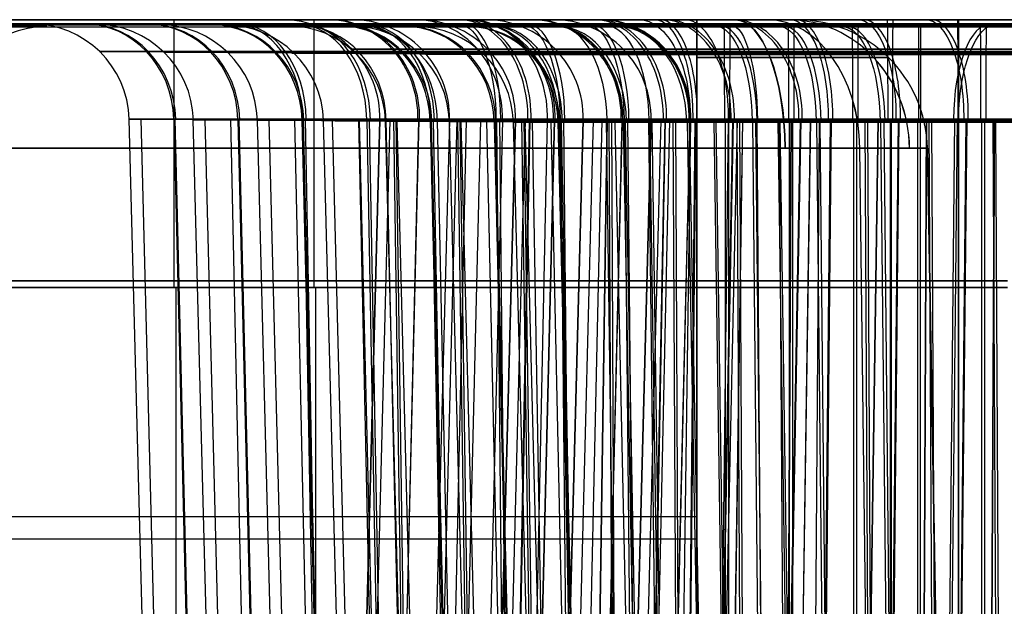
# Model space of a CAD drawing. Extents: x -64 to 57, y 4 to 161.
# Tile 314 of 342: x 14.346 to 15.856, y 155.268 to 156.167. Entities that reach past the tile are written whole.
import ezdxf

# ---------------------------------------------------------------- set-up
doc = ezdxf.new("R2010")
doc.units = 0
doc.layers.add('DEFAULT', color=7, linetype='CONTINUOUS')

msp = doc.modelspace()

# ---------------------------------------------------------------- linework, layer by layer
at = {"layer": 'DEFAULT', "color": 254}
for p, q in [((3.2359, 156.1663, 39.0655), (15.5379, 156.1663, 39.0655)), ((14.9045, 156.1667, 47.8246), (11.3687, 156.1667, 47.8246)), ((14.7048, 156.1581, 47.8755), (11.4461, 156.1582, 47.8693)), ((15.3845, 156.1663, 37.9762), (12.1083, 156.1663, 37.9762)), ((12.1084, 156.1663, 40.1578), (15.3845, 156.1663, 40.1578)), ((13.3056, 156.1667, 41.2159), (15.8606, 156.1667, 41.2159)), ((15.8606, 156.1667, 37.12), (13.7398, 156.1667, 37.12)), ((15.3845, 156.1663, 40.1578), (15.5379, 156.1663, 40.0043)), ((15.5379, 156.1663, 38.1296), (15.3845, 156.1663, 37.9762)), ((15.5379, 156.1663, 40.0043), (15.5379, 156.1663, 38.1296)), ((15.5379, 156.1663, 38.1296), (15.5379, 156.1663, 40.0043)), ((14.5561, 154.4102, 39.1811), (14.5142, 156.0142, 39.1814)), ((14.5142, 156.0142, 39.1814), (14.5142, 156.0142, 39.1868)), ((14.5561, 154.4102, 39.1811), (14.5142, 156.0142, 39.1814)), ((14.5734, 154.4103, 39.01), (14.5323, 156.0142, 39.0021)), ((14.6219, 154.4102, 39.5159), (14.5831, 156.0141, 39.5323)), ((14.6234, 154.4103, 38.8465), (14.5847, 156.0143, 38.8307)), ((14.6544, 154.4095, 42.1813), (14.6124, 156.0134, 42.1816)), ((14.6124, 156.0134, 42.1816), (14.6124, 156.0134, 42.187)), ((14.6544, 154.4095, 42.1813), (14.6124, 156.0134, 42.1816)), ((14.6716, 154.4096, 42.0102), (14.6305, 156.0135, 42.0023)), ((14.7047, 154.4104, 38.6951), (14.6699, 156.0143, 38.6721)), ((14.7201, 154.4094, 42.5161), (14.6813, 156.0134, 42.5324)), ((14.7217, 154.4096, 41.8467), (14.6829, 156.0135, 41.831)), ((14.7526, 154.4088, 45.1815), (14.7106, 156.0127, 45.1818)), ((14.7106, 156.0127, 45.1818), (14.7107, 156.0127, 45.1872)), ((14.7526, 154.4088, 45.1815), (14.7106, 156.0127, 45.1818)), ((14.7699, 154.4088, 45.0104), (14.7288, 156.0128, 45.0025)), ((14.803, 154.4096, 41.6954), (14.7682, 156.0136, 41.6723)), ((14.8183, 154.4087, 45.5163), (14.7795, 156.0126, 45.5326)), ((14.8106, 154.4101, 39.8001), (14.7809, 156.014, 39.8301)), ((14.8199, 154.4089, 44.8469), (14.7812, 156.0128, 44.8312)), ((14.8138, 154.4104, 38.5628), (14.7842, 156.0143, 38.5334)), ((14.8538, 154.4081, 48.2561), (14.812, 156.012, 48.26)), ((14.8671, 154.4081, 48.0156), (14.8259, 156.012, 48.008)), ((14.8567, 154.4167, 45.131), (14.8985, 156.0128, 45.131)), ((14.8985, 156.0128, 45.131), (14.8567, 154.4167, 45.131)), ((14.9012, 154.4089, 44.6956), (14.8664, 156.0128, 44.6725)), ((14.9065, 154.408, 48.491), (14.8672, 156.0119, 48.5061)), ((14.9137, 156.0128, 44.9778), (14.8727, 154.4167, 44.9696)), ((14.9088, 154.4094, 42.8003), (14.8791, 156.0133, 42.8303)), ((14.912, 154.4097, 41.5631), (14.8825, 156.0136, 41.5337)), ((14.8985, 156.0128, 45.1344), (14.8985, 156.0128, 45.131)), ((14.9489, 154.4073, 51.1819), (14.907, 156.0112, 51.1822)), ((14.907, 156.0112, 51.1822), (14.907, 156.0112, 51.1876)), ((14.9487, 154.4149, 51.1819), (14.907, 156.0112, 51.1822)), ((14.9453, 154.4081, 47.788), (14.9079, 156.0121, 47.7694)), ((14.9579, 156.0128, 45.4306), (14.9193, 154.4167, 45.4466)), ((14.9582, 156.0128, 44.8313), (14.9196, 154.4167, 44.8153)), ((14.9432, 154.41, 39.9096), (14.9198, 156.014, 39.9448)), ((14.9464, 154.4104, 38.4544), (14.9232, 156.0144, 38.4198)), ((14.9662, 154.4074, 51.0108), (14.9251, 156.0113, 51.0029)), ((15.0052, 156.0128, 48.1976), (14.9635, 154.4167, 48.2012)), ((15.0167, 156.0128, 47.9823), (14.9756, 154.4167, 47.9743)), ((15.0147, 154.4073, 51.5167), (14.9759, 156.0112, 51.533)), ((15.007, 154.4086, 45.8004), (14.9773, 156.0125, 45.8304)), ((15.0162, 154.4074, 50.8473), (14.9775, 156.0113, 50.8315)), ((15.0103, 154.4089, 44.5633), (14.9807, 156.0129, 44.5339)), ((15.0207, 154.4079, 48.702), (14.9869, 156.0118, 48.7272)), ((15.0308, 156.0128, 44.6957), (14.9961, 154.4167, 44.6725)), ((15.047, 154.4066, 54.1821), (15.0051, 156.0105, 54.1824)), ((15.0051, 156.0105, 54.1824), (15.0051, 156.0105, 54.1878)), ((15.0468, 154.4137, 54.1821), (15.0051, 156.0105, 54.1824)), ((15.0528, 156.0128, 48.4078), (15.0137, 154.4167, 48.4226)), ((15.0414, 154.4093, 42.9097), (15.0181, 156.0132, 42.945)), ((15.0447, 154.4097, 41.4546), (15.0215, 156.0136, 41.42)), ((15.0643, 154.4066, 54.011), (15.0232, 156.0106, 54.003)), ((15.0864, 156.0128, 47.7784), (15.0491, 154.4167, 47.7596)), ((15.0976, 154.4074, 50.6959), (15.0627, 156.0114, 50.6729)), ((15.0645, 154.4167, 51.131), (15.1063, 156.0128, 51.131)), ((15.1063, 156.0128, 51.131), (15.0646, 154.4209, 51.131)), ((15.1128, 154.4065, 54.5169), (15.074, 156.0104, 54.5333)), ((15.1143, 154.4067, 53.8474), (15.0756, 156.0106, 53.8317)), ((15.0937, 154.41, 39.9906), (15.0776, 156.0139, 40.0298)), ((15.1214, 156.0128, 50.9778), (15.0805, 154.4167, 50.9696)), ((15.0982, 154.4104, 38.3736), (15.0823, 156.0144, 38.3352)), ((15.1275, 156.0128, 45.6846), (15.0979, 154.4167, 45.7141)), ((15.1283, 156.0128, 44.5772), (15.0988, 154.4167, 44.5476)), ((15.1451, 154.4059, 57.1823), (15.1031, 156.0098, 57.1826)), ((15.1031, 156.0098, 57.1826), (15.1031, 156.0098, 57.188)), ((15.1451, 154.4059, 57.1823), (15.1031, 156.0098, 57.1826)), ((15.1063, 156.0128, 51.1344), (15.1063, 156.0128, 51.131)), ((15.1396, 154.4086, 45.9099), (15.1163, 156.0125, 45.9452)), ((15.1429, 154.409, 44.4548), (15.1197, 156.0129, 44.4203)), ((15.1624, 154.4059, 57.0111), (15.1213, 156.0098, 57.0032)), ((15.1219, 154.4167, 48.6213), (15.1555, 156.0128, 48.5964)), ((15.1657, 156.0128, 51.4306), (15.1271, 154.4167, 51.4465)), ((15.166, 156.0128, 50.8314), (15.1274, 154.4167, 50.8154)), ((15.1596, 154.4079, 48.851), (15.1325, 156.0118, 48.8834)), ((15.1957, 154.4067, 53.696), (15.1609, 156.0106, 53.673)), ((15.1684, 154.4167, 54.131), (15.2102, 156.0128, 54.131)), ((15.2102, 156.0128, 54.131), (15.1685, 154.4214, 54.131)), ((15.2108, 154.4058, 57.5172), (15.172, 156.0097, 57.5335)), ((15.2034, 154.4072, 51.8009), (15.1736, 156.0111, 51.8309)), ((15.2124, 154.4059, 56.8476), (15.1737, 156.0099, 56.8318)), ((15.192, 154.4093, 42.9908), (15.1758, 156.0132, 43.0299)), ((15.2066, 154.4075, 50.5636), (15.177, 156.0114, 50.5342)), ((15.1964, 154.4097, 41.3739), (15.1805, 156.0136, 41.3354)), ((15.2254, 156.0128, 53.9778), (15.1844, 154.4167, 53.9697)), ((15.2386, 156.0128, 50.6958), (15.2038, 154.4167, 50.6725)), ((15.2102, 156.0128, 54.1344), (15.2102, 156.0128, 54.131)), ((15.2464, 156.0127, 45.7823), (15.2232, 154.4167, 45.817)), ((15.2469, 156.0128, 44.48), (15.2237, 154.4167, 44.4453)), ((15.2697, 156.0128, 54.4305), (15.231, 154.4167, 54.4465)), ((15.2699, 156.0128, 53.8314), (15.2313, 154.4167, 53.8154)), ((15.268, 154.4083, 47.4378), (15.2461, 156.0122, 47.4024)), ((15.2581, 154.41, 40.0411), (15.2499, 156.0139, 40.0826)), ((15.2619, 154.4104, 38.3243), (15.2539, 156.0144, 38.2835)), ((15.2938, 154.406, 56.6962), (15.259, 156.0099, 56.6731)), ((15.3015, 154.4064, 54.8012), (15.2718, 156.0103, 54.8312)), ((15.2724, 154.4167, 57.131), (15.3142, 156.0128, 57.131)), ((15.3142, 156.0128, 57.131), (15.2725, 154.419, 57.131)), ((15.2902, 154.4086, 45.991), (15.274, 156.0125, 46.0301)), ((15.3048, 154.4067, 53.5637), (15.2752, 156.0107, 53.5343)), ((15.2947, 154.409, 44.3741), (15.2787, 156.0129, 44.3357)), ((15.3294, 156.0128, 56.9779), (15.2884, 154.4167, 56.9697)), ((15.3352, 156.0128, 51.6845), (15.3057, 154.4167, 51.7141)), ((15.336, 156.0128, 50.5772), (15.3065, 154.4167, 50.5477)), ((15.3425, 156.0128, 53.6958), (15.3078, 154.4167, 53.6726)), ((15.3298, 154.4079, 48.9641), (15.3108, 156.0118, 49.0019)), ((15.3736, 156.0128, 57.4305), (15.3117, 153.453, 57.4561)), ((15.336, 154.4071, 51.9104), (15.3126, 156.011, 51.9456)), ((15.3142, 156.0128, 57.1345), (15.3142, 156.0128, 57.131)), ((15.3393, 154.4075, 50.4552), (15.3161, 156.0114, 50.4206)), ((15.3739, 156.0128, 56.8315), (15.3353, 154.4167, 56.8155)), ((15.3563, 154.4093, 43.0412), (15.3481, 156.0132, 43.0828)), ((15.3602, 154.4097, 41.3246), (15.3521, 156.0137, 41.2837)), ((15.3748, 156.0128, 47.4646), (15.3529, 154.4167, 47.429)), ((15.3813, 156.0127, 45.8545), (15.3653, 154.4167, 45.8931)), ((15.3827, 156.0128, 44.4076), (15.3667, 154.4167, 44.369)), ((15.3996, 154.4057, 57.8014), (15.3699, 156.0096, 57.8315)), ((15.4029, 154.406, 56.5638), (15.3733, 156.0099, 56.5344)), ((15.4392, 156.0128, 54.6845), (15.4096, 154.4167, 54.714)), ((15.44, 156.0128, 53.5773), (15.4104, 154.4167, 53.5477)), ((15.4341, 154.4064, 54.9106), (15.4108, 156.0103, 54.9459)), ((15.4465, 156.0128, 56.6959), (15.4117, 154.4167, 56.6727)), ((15.4327, 156.0128, 48.8303), (15.4138, 154.4167, 48.8676)), ((15.4374, 154.4068, 53.4553), (15.4142, 156.0107, 53.4207)), ((15.4285, 154.41, 40.0584), (15.4285, 156.0139, 40.1008)), ((15.4542, 156.0127, 51.7822), (15.4309, 154.4167, 51.8169)), ((15.4546, 156.0128, 50.4801), (15.4314, 154.4167, 50.4453)), ((15.4332, 154.4104, 38.3077), (15.4333, 156.0144, 38.2661)), ((15.4545, 154.4085, 46.0414), (15.4463, 156.0125, 46.083)), ((15.4584, 154.409, 44.3248), (15.4503, 156.0129, 44.284)), ((15.4865, 154.4071, 51.9914), (15.4704, 156.011, 52.0306)), ((15.4911, 154.4075, 50.3744), (15.4751, 156.0114, 50.336)), ((15.4885, 154.4083, 47.3413), (15.4771, 156.0122, 47.3012)), ((15.5431, 156.0128, 57.6844), (15.4956, 153.4494, 57.7318)), ((15.5322, 154.4057, 57.911), (15.5089, 156.0096, 57.9462)), ((15.5211, 154.4078, 49.0346), (15.5114, 156.0117, 49.0759)), ((15.5356, 154.406, 56.4554), (15.5124, 156.01, 56.4208)), ((15.5439, 156.0128, 56.5774), (15.5144, 154.4167, 56.5478)), ((15.5285, 156.0127, 45.8992), (15.5203, 154.4167, 45.9402)), ((15.5291, 156.0128, 44.3633), (15.5209, 154.4167, 44.3223)), ((15.5267, 154.4093, 43.0585), (15.5267, 156.0132, 43.1009)), ((15.5314, 154.4097, 41.308), (15.5315, 156.0136, 41.2664)), ((15.5581, 156.0127, 54.7821), (15.5348, 154.4167, 54.8168)), ((15.5585, 156.0128, 53.4801), (15.5353, 154.4167, 53.4454)), ((15.572, 156.0128, 47.378), (15.5606, 154.4167, 47.3378)), ((15.5847, 154.4064, 54.9917), (15.5685, 156.0103, 55.0309)), ((15.5891, 156.0127, 51.8544), (15.573, 154.4167, 51.893)), ((15.5892, 154.4068, 53.3745), (15.5733, 156.0107, 53.3361)), ((15.5904, 156.0128, 50.4077), (15.5744, 154.4167, 50.369)), ((15.662, 156.0127, 57.782), (15.6246, 153.447, 57.8378)), ((15.6249, 154.4085, 46.0587), (15.6249, 156.0125, 46.1011)), ((15.6296, 154.409, 44.3082), (15.6297, 156.0129, 44.2666)), ((15.6625, 156.0128, 56.4802), (15.6393, 154.4167, 56.4455)), ((15.6509, 154.4071, 52.0419), (15.6427, 156.011, 52.0834)), ((15.6548, 154.4075, 50.3251), (15.6467, 156.0115, 50.2843)), ((15.6828, 154.4056, 57.992), (15.6667, 156.0096, 58.0312)), ((15.6874, 154.4061, 56.3746), (15.6715, 156.01, 56.3361)), ((15.6929, 156.0127, 54.8543), (15.6769, 154.4167, 54.8929)), ((15.6943, 156.0128, 53.4078), (15.6783, 154.4167, 53.3691)), ((15.681, 156.0128, 45.9143), (15.681, 154.4167, 45.9561)), ((15.6822, 156.0128, 44.3484), (15.6822, 154.4167, 44.3066)), ((15.7232, 154.4078, 49.0589), (15.7232, 156.0117, 49.1013)), ((15.7271, 154.4082, 47.3084), (15.7272, 156.0122, 47.2668)), ((15.7362, 156.0127, 51.8991), (15.7281, 154.4167, 51.9401)), ((15.7368, 156.0128, 50.3634), (15.7287, 154.4167, 50.3224)), ((15.7491, 154.4063, 55.0422), (15.7408, 156.0103, 55.0837)), ((15.753, 154.4068, 53.3252), (15.7449, 156.0107, 53.2844)), ((15.764, 154.41, 39.9928), (15.78, 156.0139, 40.032)), ((15.7678, 154.4104, 38.3749), (15.784, 156.0143, 38.3365)), ((15.7968, 156.0127, 57.8541), (15.771, 153.4443, 57.9162)), ((15.7982, 156.0128, 56.4079), (15.7822, 154.4167, 56.3692)), ((15.7849, 156.0128, 48.9142), (15.7849, 154.4167, 48.956)), ((15.7855, 156.0128, 47.3484), (15.7855, 154.4167, 47.3066)), ((15.8213, 154.4071, 52.0592), (15.8213, 156.011, 52.1016)), ((15.826, 154.4075, 50.3085), (15.8261, 156.0114, 50.2669)), ((15.8401, 156.0127, 54.899), (15.8319, 154.4167, 54.94)), ((15.8407, 156.0128, 53.3635), (15.8325, 154.4167, 53.3225)), ((15.8473, 154.4056, 58.0425), (15.839, 156.0095, 58.0841)), ((15.8512, 154.4061, 56.3253), (15.8431, 156.01, 56.2844)), ((15.3845, 155.9698, 40.3578), (12.1083, 155.9698, 40.3578)), ((12.1083, 155.9698, 37.7762), (15.3845, 155.9698, 37.7762)), ((15.3845, 155.9698, 37.7762), (15.3845, 154.8414, 37.7565)), ((15.3845, 154.7728, 40.3787), (15.3845, 155.9698, 40.3578)), ((15.6484, 154.8386, 37.8658), (15.6344, 155.9698, 37.8797)), ((15.6491, 154.7756, 40.269), (15.6344, 155.9698, 40.2543)), ((15.7578, 154.8317, 38.1296), (15.7379, 155.9698, 38.1296)), ((15.7379, 155.9698, 38.1296), (15.7379, 155.9698, 40.0043)), ((15.7379, 155.9698, 40.0043), (15.7586, 154.7826, 40.0043)), ((15.7379, 155.9698, 39.067), (15.7582, 154.8071, 39.067)), ((15.8606, 155.7667, 40.8159), (13.3123, 155.7667, 40.8159)), ((13.7397, 155.7667, 37.52), (15.8606, 155.7667, 37.52)), ((15.8606, 155.7562, 40.8161), (13.312, 155.7562, 40.8161)), ((13.7398, 155.7562, 37.5199), (15.8606, 155.7562, 37.5199)), ((14.5861, 153.4671, 40.876), (14.5861, 155.7562, 40.8161)), ((14.7999, 155.7562, 37.5199), (14.7999, 153.4581, 37.4597)), ((12.1083, 155.4056, 37.7664), (15.3845, 155.4056, 37.7664)), ((12.1083, 155.3713, 40.3682), (15.3845, 155.3713, 40.3682)), ((15.7483, 155.3762, 40.0043), (15.7483, 155.3762, 38.1296))]:
    msp.add_line(p, q, dxfattribs=at)
at = {"layer": 'DEFAULT', "color": 254, "extrusion": (3.28787e-05, 1, 0.000242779)}
for centre, radius, start, end in [((-25.969, -615.3516, 156.1702), 651.2, 87.9432221, 89.9439449), ((-81.5281, 889.4198, 156.1702), 832.9546, 272.8966312, 275.4213071), ((-13.3165, 55.6417, 156.1702), 1.0662, 180.2641, 0.1884), ((-13.3165, 55.6417, 156.1702), 1.0662, 0.1882, 180.2643), ((-15.4264, 39.1456, 156.1702), 1.0673, 180.287, 0.2113), ((-15.4264, 39.1456, 156.1702), 1.0673, 0.2112, 180.2871), ((-15.5246, 42.1458, 156.1702), 1.0672, 180.2852, 0.2095), ((-15.5246, 42.1458, 156.1702), 1.0672, 0.2094, 180.2853), ((-15.721, 48.1462, 156.1702), 1.0672, 143.4462, 36.3094), ((-15.6228, 45.146, 156.1702), 1.0672, 180.2842, 0.2085), ((-15.6228, 45.146, 156.1702), 1.0672, 0.2083, 180.2843), ((-15.8192, 51.1464, 156.1702), 1.0673, 180.2841, 0.2084), ((-15.8192, 51.1464, 156.1702), 1.0673, 0.2082, 180.2842), ((-15.9174, 54.1466, 156.1702), 1.0674, 180.2852, 0.2096), ((-15.9174, 54.1466, 156.1702), 1.0674, 0.2094, 180.2854), ((-15.721, 48.1462, 156.1702), 1.0672, 36.3091, 143.4465), ((-16.0156, 57.1468, 156.1702), 1.0675, 180.2871, 0.2114), ((-16.0156, 57.1468, 156.1702), 1.0675, 0.2112, 180.2872), ((-15.721, 48.1462, 156.1278), 0.9627, 36.3091, 143.4465), ((-15.721, 48.1462, 156.0242), 0.9173, 143.4462, 36.3094)]:
    msp.add_arc(centre, radius, start, end, dxfattribs=at)
at = {"layer": 'DEFAULT', "color": 254, "extrusion": (1.09003e-12, 1, -2.95414e-10)}
msp.add_arc((-24.7859, -615.3846, 156.1667), 651.2, 88.0510012, 90.0517239, dxfattribs=at)
at = {"layer": 'DEFAULT', "color": 254, "extrusion": (2.93467e-14, 1, -2.18914e-15)}
msp.add_arc((-83.1755, 889.2796, 156.1667), 832.9546, 273.0044103, 275.5290862, dxfattribs=at)
at = {"layer": 'DEFAULT', "color": 254, "extrusion": (0.004561, -0.000242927, 0.99999)}
msp.add_arc((14.1338, 156.0198, 55.7018), 0.15, 89.9982, 178.4982, dxfattribs=at)
at = {"layer": 'DEFAULT', "color": 254, "extrusion": (0.003808, -0.000242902, 0.999993)}
msp.add_arc((14.2149, 156.0198, 39.2039), 0.15, 1.4982, 89.9982, dxfattribs=at)
at = {"layer": 'DEFAULT', "color": 254, "extrusion": (-0.379229, -0.000212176, 0.925303)}
msp.add_arc((-156.0022, 28.1518, 30.3714), 0.15, 91.4633, 179.9633, dxfattribs=at)
at = {"layer": 'DEFAULT', "color": 254, "extrusion": (0.386758, -0.000236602, 0.922181)}
msp.add_arc((156.019, 2.0792, 42.0654), 0.15, 271.536, 0.036, dxfattribs=at)
at = {"layer": 'DEFAULT', "color": 254, "extrusion": (0.003777, -0.000242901, 0.999993)}
msp.add_arc((14.3031, 156.0198, 42.204), 0.15, 1.4982, 89.9982, dxfattribs=at)
at = {"layer": 'DEFAULT', "color": 254, "extrusion": (-0.379257, -0.000212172, 0.925291)}
for centre in [(-156.0015, 29.3815, 33.1094), (-155.9983, 34.2962, 44.0646)]:
    msp.add_arc(centre, 0.15, 91.4633, 179.9633, dxfattribs=at)
at = {"layer": 'DEFAULT', "color": 254, "extrusion": (0.386729, -0.000236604, 0.922194)}
msp.add_arc((156.0183, 3.1475, 44.8702), 0.15, 271.536, 0.036, dxfattribs=at)
at = {"layer": 'DEFAULT', "color": 254, "extrusion": (0.003759, -0.000242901, 0.999993)}
msp.add_arc((14.3908, 156.0198, 45.2043), 0.15, 1.4982, 89.9982, dxfattribs=at)
at = {"layer": 'DEFAULT', "color": 254, "extrusion": (1, 0, 0)}
for centre, start, end in [((155.7667, 41.2159, 14.5831), 268.5, 359.9963), ((155.7667, 37.12, 14.797), 0, 91.5)]:
    msp.add_arc(centre, 0.4, start, end, dxfattribs=at)
at = {"layer": 'DEFAULT', "color": 254, "extrusion": (-0.379274, -0.00021217, 0.925284)}
msp.add_arc((-156.0007, 30.6109, 35.8476), 0.15, 91.4633, 179.9633, dxfattribs=at)
at = {"layer": 'DEFAULT', "color": 254, "extrusion": (0.386712, -0.000236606, 0.922201)}
msp.add_arc((156.0176, 4.2163, 47.675), 0.15, 271.536, 0.036, dxfattribs=at)
at = {"layer": 'DEFAULT', "color": 254, "extrusion": (0.082247, -0.000244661, 0.996612)}
msp.add_arc((156.051, -10.18, 49.2761), 0.15, 271.6691, 0.1691, dxfattribs=at)
at = {"layer": 'DEFAULT', "color": 254, "extrusion": (-0.704167, -0.000149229, 0.710034)}
msp.add_arc((-156.0073, 37.5048, 16.932), 0.15, 91.4802, 179.9802, dxfattribs=at)
at = {"layer": 'DEFAULT', "color": 254, "extrusion": (0.710292, -0.000194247, 0.703907)}
msp.add_arc((156.0141, 18.0667, 38.5119), 0.15, 271.5196, 0.0196, dxfattribs=at)
at = {"layer": 'DEFAULT', "color": 254, "extrusion": (1.53034e-14, 1, 1.51595e-14)}
msp.add_arc((-15.6814, 45.1313, 156.1667), 0.9329, 180.3045, 0.2252, dxfattribs=at)
at = {"layer": 'DEFAULT', "color": 254, "extrusion": (1.51626e-14, 1, -1.52878e-14)}
msp.add_arc((-15.6814, 45.1313, 156.1667), 0.9329, 0.2254, 180.3043, dxfattribs=at)
at = {"layer": 'DEFAULT', "color": 254, "extrusion": (0.00402, 4.90609e-13, 0.999992)}
msp.add_arc((14.567, 156.0167, 45.1939), 0.15, 358.5, 90, dxfattribs=at)
at = {"layer": 'DEFAULT', "color": 254, "extrusion": (-2.32259e-10, 1, 7.76959e-14)}
msp.add_arc((-15.7853, 48.1313, 156.1667), 0.9329, 143.5856, 36.4481, dxfattribs=at)
at = {"layer": 'DEFAULT', "color": 254, "extrusion": (0.003757, -0.000242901, 0.999993)}
msp.add_arc((14.5646, 156.0198, 51.2053), 0.15, 1.4982, 89.9982, dxfattribs=at)
at = {"layer": 'DEFAULT', "color": 254, "extrusion": (-0.70419, -0.000149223, 0.710012)}
msp.add_arc((-156.0066, 39.6878, 18.9918), 0.15, 91.4802, 179.9802, dxfattribs=at)
at = {"layer": 'DEFAULT', "color": 254, "extrusion": (-0.452498, -0.000201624, 0.891765)}
msp.add_arc((-156.0016, 34.822, 35.8214), 0.15, 91.4693, 179.9693, dxfattribs=at)
at = {"layer": 'DEFAULT', "color": 254, "extrusion": (0.71027, -0.000194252, 0.70393)}
msp.add_arc((156.0134, 20.1272, 40.6942), 0.15, 271.5196, 0.0196, dxfattribs=at)
at = {"layer": 'DEFAULT', "color": 254, "extrusion": (-0.378989, -1.06937e-13, 0.925401)}
msp.add_arc((-156.0167, 30.683, 35.8215), 0.15, 88.5, 180, dxfattribs=at)
at = {"layer": 'DEFAULT', "color": 254, "extrusion": (0.386955, -1.13526e-13, 0.922098)}
msp.add_arc((156.0167, 3.9369, 47.6834), 0.15, 268.5, 0, dxfattribs=at)
at = {"layer": 'DEFAULT', "color": 254, "extrusion": (-0.379276, -0.000212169, 0.925284)}
msp.add_arc((-155.9991, 33.0684, 41.3251), 0.15, 91.4633, 179.9633, dxfattribs=at)
at = {"layer": 'DEFAULT', "color": 254, "extrusion": (0.386711, -0.000236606, 0.922201)}
msp.add_arc((156.0163, 6.3556, 53.2845), 0.15, 271.536, 0.036, dxfattribs=at)
at = {"layer": 'DEFAULT', "color": 254, "extrusion": (0.003778, -0.000242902, 0.999993)}
msp.add_arc((14.6503, 156.0198, 54.2062), 0.15, 1.4982, 89.9982, dxfattribs=at)
at = {"layer": 'DEFAULT', "color": 254, "extrusion": (0.084687, -3.77428e-13, 0.996408)}
msp.add_arc((156.0167, -10.7196, 49.2952), 0.15, 268.5, 0, dxfattribs=at)
at = {"layer": 'DEFAULT', "color": 254, "extrusion": (0.592142, -0.000215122, 0.805834)}
msp.add_arc((156.0133, 16.9721, 48.1069), 0.15, 271.5235, 0.0235, dxfattribs=at)
at = {"layer": 'DEFAULT', "color": 254, "extrusion": (-0.704202, -0.00014922, 0.71)}
msp.add_arc((-156.0058, 41.8706, 21.0521), 0.15, 91.4802, 179.9802, dxfattribs=at)
at = {"layer": 'DEFAULT', "color": 254, "extrusion": (0.710257, -0.000194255, 0.703942)}
msp.add_arc((156.0127, 22.1883, 42.8762), 0.15, 271.5196, 0.0196, dxfattribs=at)
at = {"layer": 'DEFAULT', "color": 254, "extrusion": (0.38673, -0.000236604, 0.922193)}
msp.add_arc((156.0156, 7.4265, 56.0892), 0.15, 271.536, 0.036, dxfattribs=at)
at = {"layer": 'DEFAULT', "color": 254, "extrusion": (-0.450328, -1.67751e-13, 0.892863)}
msp.add_arc((-156.0167, 34.8361, 35.8661), 0.15, 88.5, 180, dxfattribs=at)
at = {"layer": 'DEFAULT', "color": 254, "extrusion": (0.003811, -0.000242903, 0.999993)}
msp.add_arc((14.7352, 156.0198, 57.2073), 0.15, 1.4982, 89.9982, dxfattribs=at)
at = {"layer": 'DEFAULT', "color": 254, "extrusion": (1.51629e-14, 1, -1.53296e-14)}
msp.add_arc((-15.8891, 51.1313, 156.1667), 0.9328, 180.3076, 0.2284, dxfattribs=at)
at = {"layer": 'DEFAULT', "color": 254, "extrusion": (1.54479e-14, 1, 4.56052e-14)}
msp.add_arc((-15.8891, 51.1313, 156.1667), 0.9328, 0.2286, 180.3074, dxfattribs=at)
at = {"layer": 'DEFAULT', "color": 254, "extrusion": (0.004076, 2.15598e-13, 0.999992)}
msp.add_arc((14.7478, 156.0167, 51.1956), 0.15, 358.5, 90, dxfattribs=at)
at = {"layer": 'DEFAULT', "color": 254, "extrusion": (0.922014, 6.36788e-05, -0.387156)}
msp.add_arc((156.0094, 41.039, -0.932), 0.15, 0.015, 88.5151, dxfattribs=at)
at = {"layer": 'DEFAULT', "color": 254, "extrusion": (-0.703982, -1.62141e-13, 0.710217)}
msp.add_arc((-156.0167, 41.976, 21.0136), 0.15, 88.5, 180, dxfattribs=at)
at = {"layer": 'DEFAULT', "color": 254, "extrusion": (0.710456, -1.62586e-13, 0.703742)}
msp.add_arc((156.0167, 21.961, 42.9017), 0.15, 268.5, 360, dxfattribs=at)
at = {"layer": 'DEFAULT', "color": 254, "extrusion": (-0.378938, -1.11478e-13, 0.925422)}
msp.add_arc((-156.0167, 33.1469, 41.2971), 0.15, 88.5, 180, dxfattribs=at)
at = {"layer": 'DEFAULT', "color": 254, "extrusion": (0.925536, -0.000122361, 0.37866)}
msp.add_arc((156.012, 31.4975, 29.1004), 0.15, 271.515, 0.0151, dxfattribs=at)
at = {"layer": 'DEFAULT', "color": 254, "extrusion": (0.387007, 1.07805e-13, 0.922077)}
msp.add_arc((156.0167, 6.07, 53.2961), 0.15, 268.5, 0, dxfattribs=at)
at = {"layer": 'DEFAULT', "color": 254, "extrusion": (-0.379228, -0.000212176, 0.925303)}
msp.add_arc((-155.9975, 35.5233, 46.8046), 0.15, 91.4633, 179.9633, dxfattribs=at)
at = {"layer": 'DEFAULT', "color": 254, "extrusion": (-2.32258e-10, 1, 2.0898e-13)}
msp.add_arc((-15.7853, 48.1313, 156.1667), 0.9329, 36.4484, 143.5854, dxfattribs=at)
at = {"layer": 'DEFAULT', "color": 254, "extrusion": (0.594099, 7.4694e-09, 0.804392)}
msp.add_arc((156.0167, 16.8301, 48.0945), 0.15, 268.5, 360, dxfattribs=at)
at = {"layer": 'DEFAULT', "color": 254, "extrusion": (0.38676, -0.000236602, 0.92218)}
msp.add_arc((156.0149, 8.4983, 58.8937), 0.15, 271.536, 0.036, dxfattribs=at)
at = {"layer": 'DEFAULT', "color": 254, "extrusion": (0, 1, 0)}
for centre, radius, start, end in [((-15.993, 54.1313, 156.1667), 0.9327, 180.3101, 0.2309), ((-15.993, 54.1313, 156.1667), 0.9327, 0.2311, 180.3099), ((-16.0968, 57.1313, 156.1667), 0.9326, 180.3132, 0.2341), ((-16.0968, 57.1313, 156.1667), 0.9326, 0.2343, 180.313)]:
    msp.add_arc(centre, radius, start, end, dxfattribs=at)
at = {"layer": 'DEFAULT', "color": 254, "extrusion": (0.004121, -4.37543e-14, 0.999992)}
msp.add_arc((14.837, 156.0167, 54.1966), 0.15, 358.5, 90, dxfattribs=at)
at = {"layer": 'DEFAULT', "color": 254, "extrusion": (-0.704203, -0.000149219, 0.709998)}
msp.add_arc((-156.0043, 46.2355, 25.174), 0.15, 91.4802, 179.9802, dxfattribs=at)
at = {"layer": 'DEFAULT', "color": 254, "extrusion": (0.710256, -0.000194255, 0.703943)}
msp.add_arc((156.0112, 26.3118, 47.2397), 0.15, 271.5196, 0.0196, dxfattribs=at)
at = {"layer": 'DEFAULT', "color": 254, "extrusion": (0.922026, 6.36713e-05, -0.387127)}
msp.add_arc((156.0087, 43.8434, -2.0016), 0.15, 0.015, 88.5151, dxfattribs=at)
at = {"layer": 'DEFAULT', "color": 254, "extrusion": (0.925524, -0.000122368, 0.37869)}
msp.add_arc((156.0113, 34.2361, 30.3284), 0.15, 271.515, 0.0151, dxfattribs=at)
at = {"layer": 'DEFAULT', "color": 254, "extrusion": (-0.378897, -2.03099e-13, 0.925439)}
msp.add_arc((-156.0167, 34.378, 44.0355), 0.15, 88.5, 180, dxfattribs=at)
at = {"layer": 'DEFAULT', "color": 254, "extrusion": (0.387048, -2.50201e-14, 0.92206)}
msp.add_arc((156.0167, 7.1376, 56.1022), 0.15, 268.5, 0, dxfattribs=at)
at = {"layer": 'DEFAULT', "color": 254, "extrusion": (0.004178, 1.78406e-13, 0.999991)}
msp.add_arc((14.9254, 156.0167, 57.1979), 0.15, 358.5, 90, dxfattribs=at)
at = {"layer": 'DEFAULT', "color": 254, "extrusion": (-0.704189, -0.000149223, 0.710013)}
msp.add_arc((-156.0035, 48.4174, 27.2359), 0.15, 91.4802, 179.9802, dxfattribs=at)
at = {"layer": 'DEFAULT', "color": 254, "extrusion": (0.852437, 9.8905e-05, -0.52283)}
msp.add_arc((156.0065, 48.2382, -11.7711), 0.15, 0.0163, 88.5163, dxfattribs=at)
at = {"layer": 'DEFAULT', "color": 254, "extrusion": (0.710271, -0.000194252, 0.703929)}
msp.add_arc((156.0105, 28.3747, 49.4209), 0.15, 271.5196, 0.0196, dxfattribs=at)
at = {"layer": 'DEFAULT', "color": 254, "extrusion": (0.922033, 6.36671e-05, -0.387111)}
msp.add_arc((156.008, 46.6477, -3.0717), 0.15, 0.015, 88.5151, dxfattribs=at)
at = {"layer": 'DEFAULT', "color": 254, "extrusion": (0.925517, -0.000122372, 0.378706)}
msp.add_arc((156.0105, 36.9751, 31.5561), 0.15, 271.515, 0.0151, dxfattribs=at)
at = {"layer": 'DEFAULT', "color": 254, "extrusion": (-0.703943, 2.68366e-13, 0.710256)}
msp.add_arc((-156.0167, 46.3461, 25.1313), 0.15, 88.5, 180, dxfattribs=at)
at = {"layer": 'DEFAULT', "color": 254, "extrusion": (0.710495, -3.18762e-14, 0.703703)}
msp.add_arc((156.0167, 26.0801, 47.2703), 0.15, 268.5, 360, dxfattribs=at)
at = {"layer": 'DEFAULT', "color": 254, "extrusion": (-0.378846, -5.45368e-14, 0.92546)}
msp.add_arc((-156.0167, 35.6084, 46.7745), 0.15, 88.5, 180, dxfattribs=at)
at = {"layer": 'DEFAULT', "color": 254, "extrusion": (0.3871, -1.78435e-13, 0.922038)}
msp.add_arc((156.0167, 8.2062, 58.9082), 0.15, 268.5, 0, dxfattribs=at)
at = {"layer": 'DEFAULT', "color": 254, "extrusion": (0.891996, -0.000139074, 0.452043)}
msp.add_arc((156.0102, 36.9494, 35.7872), 0.15, 271.5156, 0.0156, dxfattribs=at)
at = {"layer": 'DEFAULT', "color": 254, "extrusion": (-0.704167, -0.000149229, 0.710035)}
msp.add_arc((-156.0028, 50.5987, 29.2986), 0.15, 91.4802, 179.9802, dxfattribs=at)
at = {"layer": 'DEFAULT', "color": 254, "extrusion": (0.710293, -0.000194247, 0.703906)}
msp.add_arc((156.0098, 30.4384, 51.6016), 0.15, 271.5196, 0.0196, dxfattribs=at)
at = {"layer": 'DEFAULT', "color": 254, "extrusion": (0.851154, 2.57325e-14, -0.524916)}
msp.add_arc((156.0167, 48.3202, -11.8292), 0.15, 360, 91.5, dxfattribs=at)
at = {"layer": 'DEFAULT', "color": 254, "extrusion": (0.921917, 1.16798e-13, -0.387388)}
msp.add_arc((156.0167, 46.7492, -3.0263), 0.15, 359.9999, 91.5, dxfattribs=at)
at = {"layer": 'DEFAULT', "color": 254, "extrusion": (0.925629, -8.5656e-14, 0.378433)}
msp.add_arc((156.0167, 36.7733, 31.5943), 0.15, 268.5, 0, dxfattribs=at)
at = {"layer": 'DEFAULT', "color": 254, "extrusion": (-0.703912, 4.46534e-14, 0.710287)}
msp.add_arc((-156.0167, 48.5306, 27.1911), 0.15, 88.5, 180, dxfattribs=at)
at = {"layer": 'DEFAULT', "color": 254, "extrusion": (0.710526, 5.65847e-14, 0.703671)}
msp.add_arc((156.0167, 28.1406, 49.454), 0.15, 268.5, 360, dxfattribs=at)
at = {"layer": 'DEFAULT', "color": 254, "extrusion": (0.893069, -2.62711e-13, 0.449919)}
msp.add_arc((156.0167, 36.8154, 35.7525), 0.15, 268.5, 0, dxfattribs=at)
at = {"layer": 'DEFAULT', "color": 254, "extrusion": (1, 2.8896e-07, -2.46793e-09)}
msp.add_arc((155.9663, 40.1578, 15.3845), 0.2, 360, 89, dxfattribs=at)
at = {"layer": 'DEFAULT', "color": 254, "extrusion": (1, 2.87348e-07, 4.97987e-10)}
msp.add_arc((155.9663, 37.9762, 15.3845), 0.2, 271, 0, dxfattribs=at)
at = {"layer": 'DEFAULT', "color": 254, "extrusion": (0.922034, 6.36668e-05, -0.38711)}
msp.add_arc((156.0065, 52.2562, -5.2133), 0.15, 0.015, 88.5151, dxfattribs=at)
at = {"layer": 'DEFAULT', "color": 254, "extrusion": (0.925516, -0.000122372, 0.378708)}
msp.add_arc((156.0091, 42.4542, 34.0103), 0.15, 271.515, 0.0151, dxfattribs=at)
at = {"layer": 'DEFAULT', "color": 254, "extrusion": (0.999985, -3.15606e-05, -0.005427)}
msp.add_arc((156.011, 38.1993, 15.2138), 0.15, 0.0139, 88.5139, dxfattribs=at)
at = {"layer": 'DEFAULT', "color": 254, "extrusion": (-0.703873, 8.78376e-14, 0.710326)}
msp.add_arc((-156.0167, 50.7146, 29.2517), 0.15, 88.5, 180, dxfattribs=at)
at = {"layer": 'DEFAULT', "color": 254, "extrusion": (0.999992, -3.19019e-05, -0.004022)}
msp.add_arc((156.0104, 40.3125, 15.2688), 0.15, 271.5139, 0.0139, dxfattribs=at)
at = {"layer": 'DEFAULT', "color": 254, "extrusion": (0.962527, 3.41918e-05, -0.271187)}
msp.add_arc((156.0077, 49.5774, 2.0753), 0.15, 0.0144, 88.5145, dxfattribs=at)
at = {"layer": 'DEFAULT', "color": 254, "extrusion": (0.710565, -1.36231e-13, 0.703632)}
msp.add_arc((156.0167, 30.2018, 51.6371), 0.15, 268.5, 360, dxfattribs=at)
at = {"layer": 'DEFAULT', "color": 254, "extrusion": (0.923835, 2.64597e-07, 0.38279)}
msp.add_arc((155.9663, 29.1833, 28.8084), 0.2, 270.9991, 360, dxfattribs=at)
at = {"layer": 'DEFAULT', "color": 254, "extrusion": (0.923532, 2.6451e-07, -0.383522)}
msp.add_arc((155.9663, 42.9987, -1.1345), 0.2, 0, 89.0009, dxfattribs=at)
at = {"layer": 'DEFAULT', "color": 254, "extrusion": (-0.707011, -2.02496e-07, 0.707203)}
msp.add_arc((-155.9663, 39.3169, 17.4142), 0.2, 91, 180, dxfattribs=at)
at = {"layer": 'DEFAULT', "color": 254, "extrusion": (0.707203, 2.02551e-07, 0.707011)}
msp.add_arc((155.9663, 15.9349, 37.8381), 0.2, 271, 360, dxfattribs=at)
at = {"layer": 'DEFAULT', "color": 254, "extrusion": (0.922026, 6.36717e-05, -0.387129)}
msp.add_arc((156.0057, 55.0603, -6.2853), 0.15, 0.015, 88.5151, dxfattribs=at)
at = {"layer": 'DEFAULT', "color": 254, "extrusion": (0.925524, -0.000122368, 0.378689)}
msp.add_arc((156.0084, 45.1946, 35.2365), 0.15, 271.515, 0.0151, dxfattribs=at)
at = {"layer": 'DEFAULT', "color": 254, "extrusion": (0.999985, -3.15682e-05, -0.005396)}
msp.add_arc((156.0102, 41.1996, 15.2971), 0.15, 0.0139, 88.5139, dxfattribs=at)
at = {"layer": 'DEFAULT', "color": 254, "extrusion": (0.383522, 1.09845e-07, 0.923532)}
msp.add_arc((155.9663, 0.2623, 41.1142), 0.2, 270.9991, 0, dxfattribs=at)
at = {"layer": 'DEFAULT', "color": 254, "extrusion": (-0.38279, -1.09635e-07, 0.923835)}
msp.add_arc((-155.9663, 29.6792, 31.0684), 0.2, 90.9991, 180, dxfattribs=at)
at = {"layer": 'DEFAULT', "color": 254, "extrusion": (0.921895, 3.76192e-15, -0.387439)}
msp.add_arc((156.0167, 52.361, -5.1621), 0.15, 359.9999, 91.5, dxfattribs=at)
at = {"layer": 'DEFAULT', "color": 254, "extrusion": (0.999992, -3.19095e-05, -0.003991)}
msp.add_arc((156.0097, 43.3125, 15.3563), 0.15, 271.5139, 0.0139, dxfattribs=at)
at = {"layer": 'DEFAULT', "color": 254, "extrusion": (0.925649, 1.60271e-15, 0.378382)}
msp.add_arc((156.0167, 42.2503, 34.0549), 0.15, 268.5, 0, dxfattribs=at)
at = {"layer": 'DEFAULT', "color": 254}
for centre in [(15.5379, 155.9663, 40.0043), (15.5379, 155.9663, 39.067)]:
    msp.add_arc(centre, 0.2, 1, 90, dxfattribs=at)
at = {"layer": 'DEFAULT', "color": 254, "extrusion": (2.47148e-09, -2.55206e-09, 1)}
msp.add_arc((15.5379, 155.9663, 38.1296), 0.2, 1, 90, dxfattribs=at)
at = {"layer": 'DEFAULT', "color": 254, "extrusion": (0.922013, 6.36793e-05, -0.387158)}
msp.add_arc((156.005, 57.8642, -7.3581), 0.15, 0.015, 88.5151, dxfattribs=at)
at = {"layer": 'DEFAULT', "color": 254, "extrusion": (0.925536, -0.000122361, 0.378659)}
msp.add_arc((156.0077, 47.9354, 36.462), 0.15, 271.515, 0.0151, dxfattribs=at)
at = {"layer": 'DEFAULT', "color": 254, "extrusion": (0.999986, -3.15726e-05, -0.005378)}
msp.add_arc((156.0095, 44.2, 15.3799), 0.15, 0.0139, 88.5139, dxfattribs=at)
at = {"layer": 'DEFAULT', "color": 254, "extrusion": (0.921878, 4.7458e-14, -0.38748)}
msp.add_arc((156.0167, 55.1667, -6.2311), 0.15, 359.9999, 91.5, dxfattribs=at)
at = {"layer": 'DEFAULT', "color": 254, "extrusion": (0.999992, -3.19138e-05, -0.003974)}
msp.add_arc((156.009, 46.3128, 15.4433), 0.15, 271.5139, 0.0139, dxfattribs=at)
at = {"layer": 'DEFAULT', "color": 254, "extrusion": (0.925666, 6.48208e-14, 0.378341)}
msp.add_arc((156.0167, 44.9894, 35.2842), 0.15, 268.5, 0, dxfattribs=at)
at = {"layer": 'DEFAULT', "color": 254, "extrusion": (0.999984, -1.08335e-13, -0.005685)}
msp.add_arc((156.0167, 44.2868, 15.4247), 0.15, 0, 91.5, dxfattribs=at)
at = {"layer": 'DEFAULT', "color": 254, "extrusion": (0.999991, 5.53392e-14, -0.004325)}
msp.add_arc((156.0167, 46.1316, 15.4861), 0.15, 268.5, 360, dxfattribs=at)
at = {"layer": 'DEFAULT', "color": 254, "extrusion": (0.999999, -3.31944e-05, 0.0013)}
msp.add_arc((156.0083, 49.2308, 15.7835), 0.15, 271.5139, 0.0139, dxfattribs=at)
at = {"layer": 'DEFAULT', "color": 254, "extrusion": (0.999999, -3.31991e-05, 0.00132)}
msp.add_arc((156.0088, 47.096, 15.7845), 0.15, 0.0139, 88.5139, dxfattribs=at)
at = {"layer": 'DEFAULT', "color": 254, "extrusion": (0.921857, 1.7474e-13, -0.387531)}
msp.add_arc((156.0167, 57.9723, -7.3011), 0.15, 359.9999, 91.5, dxfattribs=at)
at = {"layer": 'DEFAULT', "color": 254, "extrusion": (0.925687, -4.14034e-15, 0.37829)}
msp.add_arc((156.0167, 47.729, 36.5127), 0.15, 268.5, 0, dxfattribs=at)
at = {"layer": 'DEFAULT', "color": 254, "extrusion": (0.926068, -0.000122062, 0.377356)}
msp.add_arc((156.0125, 29.4039, 29.0579), 0.15, 0.015, 88.515, dxfattribs=at)
at = {"layer": 'DEFAULT', "color": 254, "extrusion": (0.999999, -2.72258e-14, -0.001109)}
msp.add_arc((156.0167, 47.2159, 15.7319), 0.15, 360, 91.5, dxfattribs=at)
at = {"layer": 'DEFAULT', "color": 254, "extrusion": (0.92236, 6.34673e-05, -0.386332)}
msp.add_arc((156.0089, 43.1744, -0.8945), 0.15, 271.5151, 0.015, dxfattribs=at)
at = {"layer": 'DEFAULT', "color": 254, "extrusion": (0.999999, -8.14378e-14, -0.001157)}
msp.add_arc((156.0167, 49.0824, 15.7296), 0.15, 268.5, 0, dxfattribs=at)
at = {"layer": 'DEFAULT', "color": 254, "extrusion": (0.999986, -3.15729e-05, -0.005377)}
msp.add_arc((156.008, 50.2013, 15.5441), 0.15, 0.0139, 88.5139, dxfattribs=at)
at = {"layer": 'DEFAULT', "color": 254, "extrusion": (0.999992, -3.19142e-05, -0.003972)}
msp.add_arc((156.0075, 52.314, 15.616), 0.15, 271.5139, 0.0139, dxfattribs=at)
at = {"layer": 'DEFAULT', "color": 254, "extrusion": (3.28783e-05, 1, 0.000242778)}
for centre, radius, start, end in [((-15.4264, 39.1456, 156.1278), 0.9627, 180.2873, 0.2106), ((-15.5246, 42.1458, 156.1278), 0.9627, 180.2855, 0.2088), ((-15.6228, 45.146, 156.1278), 0.9627, 180.2845, 0.2078), ((-15.8192, 51.1464, 156.1278), 0.9628, 180.2844, 0.2077), ((-15.9174, 54.1466, 156.1278), 0.9629, 180.2856, 0.2088)]:
    msp.add_arc(centre, radius, start, end, dxfattribs=at)
at = {"layer": 'DEFAULT', "color": 254, "extrusion": (3.28783e-05, 1, 0.000242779)}
for centre, radius, start, end in [((-15.4264, 39.1456, 156.1278), 0.9627, 0.2104, 180.2875), ((-15.5246, 42.1458, 156.1278), 0.9627, 0.2086, 180.2857), ((-15.6228, 45.146, 156.1278), 0.9627, 0.2076, 180.2846), ((-15.8192, 51.1464, 156.1278), 0.9627, 0.2075, 180.2846), ((-15.9174, 54.1466, 156.1278), 0.9628, 0.2086, 180.2857), ((-16.0156, 57.1468, 156.1278), 0.963, 0.2104, 180.2876)]:
    msp.add_arc(centre, radius, start, end, dxfattribs=at)
at = {"layer": 'DEFAULT', "color": 254, "extrusion": (3.28786e-05, 1, 0.000242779)}
msp.add_arc((-15.721, 48.1462, 156.1277), 0.9626, 143.4462, 36.3094, dxfattribs=at)
at = {"layer": 'DEFAULT', "color": 254, "extrusion": (3.08476e-10, 1, 7.98533e-10)}
msp.add_arc((-15.6814, 45.1313, 156.1215), 0.8256, 180.3048, 0.2246, dxfattribs=at)
at = {"layer": 'DEFAULT', "color": 254, "extrusion": (3.04733e-10, 1, -1.14393e-11)}
msp.add_arc((-15.6814, 45.1313, 156.1215), 0.8256, 0.2248, 180.3046, dxfattribs=at)
at = {"layer": 'DEFAULT', "color": 254, "extrusion": (-7.62929e-10, 1, 4.77643e-10)}
msp.add_arc((-15.7853, 48.1313, 156.1214), 0.8255, 143.5857, 36.4481, dxfattribs=at)
at = {"layer": 'DEFAULT', "color": 254, "extrusion": (3.28782e-05, 1, 0.000242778)}
msp.add_arc((-16.0156, 57.1468, 156.1278), 0.963, 180.2874, 0.2106, dxfattribs=at)
at = {"layer": 'DEFAULT', "color": 254, "extrusion": (3.15711e-10, 1, 8.09459e-10)}
msp.add_arc((-15.8891, 51.1313, 156.1215), 0.8255, 180.3079, 0.2277, dxfattribs=at)
at = {"layer": 'DEFAULT', "color": 254, "extrusion": (3.11915e-10, 1, -6.08651e-12)}
msp.add_arc((-15.8891, 51.1313, 156.1215), 0.8255, 0.2279, 180.3077, dxfattribs=at)
at = {"layer": 'DEFAULT', "color": 254, "extrusion": (-2.65568e-11, 1, -4.47928e-10)}
msp.add_arc((-15.7853, 48.1313, 156.1214), 0.8255, 36.4484, 143.5854, dxfattribs=at)
at = {"layer": 'DEFAULT', "color": 254, "extrusion": (3.21606e-10, 1, 8.17058e-10)}
msp.add_arc((-15.993, 54.1313, 156.1215), 0.8254, 180.3104, 0.2303, dxfattribs=at)
at = {"layer": 'DEFAULT', "color": 254, "extrusion": (3.1776e-10, 1, -1.37785e-12)}
msp.add_arc((-15.993, 54.1313, 156.1215), 0.8254, 0.2305, 180.3102, dxfattribs=at)
at = {"layer": 'DEFAULT', "color": 254, "extrusion": (3.29085e-10, 1, 8.26406e-10)}
msp.add_arc((-16.0968, 57.1313, 156.1215), 0.8252, 180.3135, 0.2335, dxfattribs=at)
at = {"layer": 'DEFAULT', "color": 254, "extrusion": (3.25126e-10, 1, 4.68077e-12)}
msp.add_arc((-16.0968, 57.1313, 156.1215), 0.8252, 0.2337, 180.3133, dxfattribs=at)
at = {"layer": 'DEFAULT', "color": 254, "extrusion": (-2.18042e-07, 1, 5.0151e-12)}
msp.add_arc((-15.3845, 40.0043, 156.109), 0.2936, 90, 180, dxfattribs=at)
at = {"layer": 'DEFAULT', "color": 254, "extrusion": (-2.18044e-07, 1, -2.73344e-12)}
msp.add_arc((-15.3845, 38.1296, 156.109), 0.2936, 180, 270, dxfattribs=at)
at = {"layer": 'DEFAULT', "color": 254, "extrusion": (3.28777e-05, 1, 0.000242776)}
for centre, radius, start, end in [((-15.4264, 39.1456, 156.0242), 0.9173, 180.2874, 359.8742), ((-15.5246, 42.1458, 156.0242), 0.9173, 180.2856, 359.8735), ((-15.6228, 45.146, 156.0242), 0.9173, 180.2846, 359.8729), ((-15.8192, 51.1464, 156.0242), 0.9173, 180.2846, 359.8714), ((-15.9174, 54.1466, 156.0242), 0.9174, 180.2857, 359.8708)]:
    msp.add_arc(centre, radius, start, end, dxfattribs=at)
at = {"layer": 'DEFAULT', "color": 254, "extrusion": (3.28777e-05, 1, 0.000242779)}
for centre, radius, start, end in [((-15.4264, 39.1456, 156.0242), 0.9173, 180.2874, 359.8742), ((-15.5246, 42.1458, 156.0242), 0.9173, 180.2856, 359.8735), ((-15.6228, 45.146, 156.0242), 0.9173, 180.2846, 359.8729), ((-15.8192, 51.1464, 156.0242), 0.9173, 180.2845, 359.8714), ((-15.9174, 54.1466, 156.0242), 0.9174, 180.2857, 359.8708), ((-16.0156, 57.1468, 156.0242), 0.9176, 180.2875, 359.8701)]:
    msp.add_arc(centre, radius, start, end, dxfattribs=at)
at = {"layer": 'DEFAULT', "color": 254, "extrusion": (3.28771e-05, 1, 0.000242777)}
for centre, radius, start, end in [((-15.4264, 39.1456, 156.0242), 0.9173, 0.21, 179.8902), ((-15.5246, 42.1458, 156.0242), 0.9173, 0.2082, 179.8908), ((-15.6228, 45.146, 156.0242), 0.9173, 0.2072, 179.8915), ((-15.8192, 51.1464, 156.0242), 0.9173, 0.2071, 179.893), ((-15.9174, 54.1466, 156.0242), 0.9174, 0.2082, 179.8936), ((-16.0156, 57.1468, 156.0242), 0.9176, 0.2101, 179.8943)]:
    msp.add_arc(centre, radius, start, end, dxfattribs=at)
at = {"layer": 'DEFAULT', "color": 254, "extrusion": (3.28789e-05, 1, 0.000242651)}
msp.add_arc((-15.721, 48.1462, 156.0242), 0.9173, 143.4463, 36.3094, dxfattribs=at)
at = {"layer": 'DEFAULT', "color": 254, "extrusion": (8.82849e-10, 1, 6.02156e-09)}
msp.add_arc((-15.6814, 45.1313, 156.0128), 0.7829, 180.305, 359.9786, dxfattribs=at)
at = {"layer": 'DEFAULT', "color": 254, "extrusion": (1.19312e-09, 1, 4.10588e-11)}
msp.add_arc((-15.6814, 45.1313, 156.0128), 0.7829, 0.2245, 180.0009, dxfattribs=at)
at = {"layer": 'DEFAULT', "color": 254, "extrusion": (-6.0123e-10, 1, 6.53452e-10)}
msp.add_arc((-15.7853, 48.1313, 156.0128), 0.7829, 143.5857, 36.4481, dxfattribs=at)
at = {"layer": 'DEFAULT', "color": 254, "extrusion": (3.28787e-05, 1, 0.00024278)}
msp.add_arc((-15.721, 48.1462, 156.0242), 0.9173, 36.3091, 143.4465, dxfattribs=at)
at = {"layer": 'DEFAULT', "color": 254, "extrusion": (3.28777e-05, 1, 0.000242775)}
msp.add_arc((-16.0156, 57.1468, 156.0242), 0.9176, 180.2875, 359.8701, dxfattribs=at)
at = {"layer": 'DEFAULT', "color": 254, "extrusion": (9.06126e-10, 1, 6.19748e-09)}
msp.add_arc((-15.8891, 51.1313, 156.0128), 0.7829, 180.3081, 359.9804, dxfattribs=at)
at = {"layer": 'DEFAULT', "color": 254, "extrusion": (1.22296e-09, 1, 5.69727e-11)}
msp.add_arc((-15.8891, 51.1313, 156.0128), 0.7829, 0.2276, 179.9992, dxfattribs=at)
at = {"layer": 'DEFAULT', "color": 254, "extrusion": (-6.01788e-10, 1, -1.31878e-09)}
msp.add_arc((-15.7853, 48.1313, 156.0128), 0.7829, 36.4484, 143.5854, dxfattribs=at)
at = {"layer": 'DEFAULT', "color": 254, "extrusion": (9.22889e-10, 1, 6.27797e-09)}
msp.add_arc((-15.993, 54.1313, 156.0128), 0.7828, 180.3106, 359.9811, dxfattribs=at)
at = {"layer": 'DEFAULT', "color": 254, "extrusion": (1.24647e-09, 1, 7.1541e-11)}
msp.add_arc((-15.993, 54.1313, 156.0128), 0.7828, 0.2302, 179.9984, dxfattribs=at)
at = {"layer": 'DEFAULT', "color": 254, "extrusion": (9.43649e-10, 1, 6.36064e-09)}
msp.add_arc((-16.0968, 57.1313, 156.0128), 0.7826, 180.3137, 359.9819, dxfattribs=at)
at = {"layer": 'DEFAULT', "color": 254, "extrusion": (1.27622e-09, 1, 9.04494e-11)}
msp.add_arc((-16.0968, 57.1313, 156.0128), 0.7826, 0.2333, 179.9976, dxfattribs=at)
at = {"layer": 'DEFAULT', "color": 254, "extrusion": (-1.34304e-07, 1, 9.96528e-09)}
msp.add_arc((-15.3845, 40.0043, 155.9698), 0.3534, 90, 180, dxfattribs=at)
at = {"layer": 'DEFAULT', "color": 254, "extrusion": (-1.34308e-07, 1, -9.96199e-09)}
msp.add_arc((-15.3845, 38.1296, 155.9698), 0.3534, 180, 270, dxfattribs=at)

doc.saveas('drawing.dxf')
